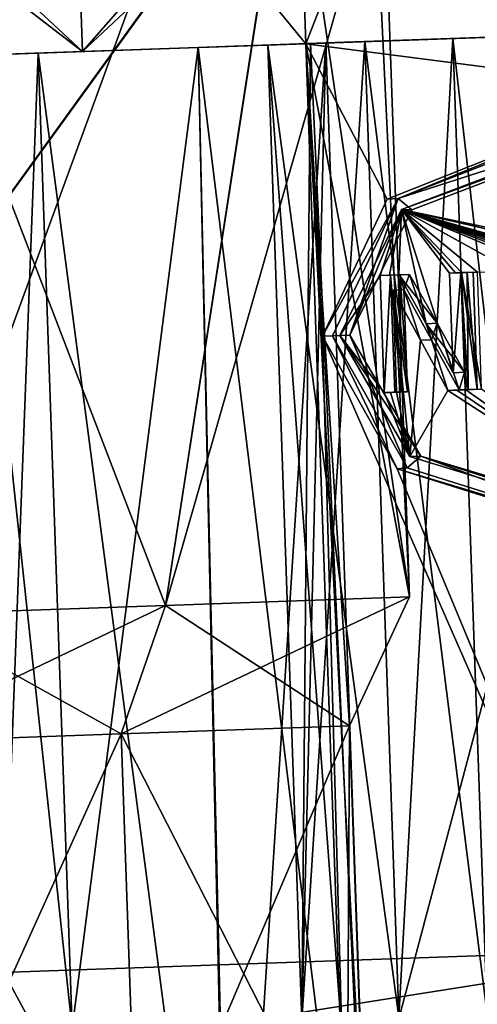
# Model space of a CAD drawing. Header units: millimetres. Extents: x -12 to 310, y -379 to 242.
# Tile 1033 of 1056: x 293.26 to 295.6, y -9.49 to -4.45. Entities that reach past the tile are written whole.
import ezdxf

# ---------------------------------------------------------------- set-up
doc = ezdxf.new("R2010")
doc.units = ezdxf.units.MM
doc.header["$LTSCALE"] = 65.185185
for name, color, linetype in [('3074', 7, 'CONTINUOUS'), ('3214', 7, 'CONTINUOUS'), ('3216', 7, 'CONTINUOUS'), ('3234', 7, 'CONTINUOUS'), ('3238', 7, 'CONTINUOUS'), ('3240', 7, 'CONTINUOUS'), ('3243', 7, 'CONTINUOUS'), ('3252', 7, 'CONTINUOUS'), ('3276', 7, 'CONTINUOUS'), ('3277', 7, 'CONTINUOUS'), ('3278', 7, 'CONTINUOUS'), ('3279', 7, 'CONTINUOUS'), ('3293', 7, 'CONTINUOUS'), ('3295', 7, 'CONTINUOUS'), ('3299', 7, 'CONTINUOUS'), ('3305', 7, 'CONTINUOUS'), ('3311', 7, 'CONTINUOUS'), ('3312', 7, 'CONTINUOUS'), ('3313', 7, 'CONTINUOUS'), ('3314', 7, 'CONTINUOUS'), ('3333', 7, 'CONTINUOUS'), ('3334', 7, 'CONTINUOUS'), ('3335', 7, 'CONTINUOUS'), ('3336', 7, 'CONTINUOUS'), ('3337', 7, 'CONTINUOUS'), ('3410', 7, 'CONTINUOUS'), ('3411', 7, 'CONTINUOUS'), ('3412', 7, 'CONTINUOUS'), ('3413', 7, 'CONTINUOUS'), ('3414', 7, 'CONTINUOUS'), ('3955', 7, 'CONTINUOUS'), ('3956', 7, 'CONTINUOUS'), ('3957', 7, 'CONTINUOUS'), ('3958', 7, 'CONTINUOUS'), ('3959', 7, 'CONTINUOUS'), ('3960', 7, 'CONTINUOUS'), ('4094', 7, 'CONTINUOUS'), ('4095', 7, 'CONTINUOUS'), ('4096', 7, 'CONTINUOUS'), ('4097', 7, 'CONTINUOUS'), ('4098', 7, 'CONTINUOUS'), ('4099', 7, 'CONTINUOUS'), ('4100', 7, 'CONTINUOUS'), ('4101', 7, 'CONTINUOUS'), ('4102', 7, 'CONTINUOUS'), ('4103', 7, 'CONTINUOUS'), ('4104', 7, 'CONTINUOUS')]:
    doc.layers.add(name, color=color, linetype=linetype)

msp = doc.modelspace()

# ---------------------------------------------------------------- linework, layer by layer
at = {"layer": '3074', "linetype": 'CONTINUOUS'}
for points in [[(75.3, -6.1946, -85), (75.3, 14, -85), (300.1, 14, -85), (75.3, -6.1946, -85)], [(75.3, -6.1946, -85), (300.1, 14, -85), (170.63, 2.2092, -85), (75.3, -6.1946, -85)]]:
    msp.add_3dface(points, dxfattribs=at)
at = {"layer": '3214', "linetype": 'CONTINUOUS'}
for points in [[(283.9792, -1.9479, -54.6067), (290.2425, -9.4339, -53), (295.9725, -1.5291, -54.6092), (283.9792, -1.9479, -54.6067)], [(290.2425, -9.4339, -53), (296.813, -9.2045, -54.9613), (295.9725, -1.5291, -54.6092), (290.2425, -9.4339, -53)]]:
    msp.add_3dface(points, dxfattribs=at)
at = {"layer": '3216', "linetype": 'CONTINUOUS'}
for points in [[(283.975, -1.9481, -75.3908), (295.9683, -1.5293, -75.3933), (290.2425, -9.4339, -77), (283.975, -1.9481, -75.3908)], [(290.2425, -9.4339, -77), (295.9683, -1.5293, -75.3933), (296.813, -9.2045, -75.0387), (290.2425, -9.4339, -77)]]:
    msp.add_3dface(points, dxfattribs=at)
at = {"layer": '3234', "linetype": 'CONTINUOUS'}
for points in [[(294.9049, 0.9351, -56.2945), (298.5786, 1.0634, -59.9644), (297.362, -9.6856, -57.8936), (294.9049, 0.9351, -56.2945)], [(284.8625, 0.5844, -56.2977), (294.9049, 0.9351, -56.2945), (290.2599, -9.9336, -54.95), (284.8625, 0.5844, -56.2977)], [(290.2599, -9.9336, -54.95), (294.9049, 0.9351, -56.2945), (297.362, -9.6856, -57.8936), (290.2599, -9.9336, -54.95)]]:
    msp.add_3dface(points, dxfattribs=at)
at = {"layer": '3238', "linetype": 'CONTINUOUS'}
for points in [[(290.2425, -9.4339, -77), (296.813, -9.2045, -75.0387), (290.2704, -10.2334, -76.0121), (290.2425, -9.4339, -77)], [(296.813, -9.2045, -75.0387), (297.8679, -9.9681, -72.9669), (290.2704, -10.2334, -76.0121), (296.813, -9.2045, -75.0387)]]:
    msp.add_3dface(points, dxfattribs=at)
at = {"layer": '3240', "linetype": 'CONTINUOUS'}
for points in [[(296.813, -9.2045, -54.9613), (290.2425, -9.4339, -53), (297.8679, -9.9681, -57.0331), (296.813, -9.2045, -54.9613)], [(290.2425, -9.4339, -53), (290.2704, -10.2334, -53.9879), (297.8679, -9.9681, -57.0331), (290.2425, -9.4339, -53)]]:
    msp.add_3dface(points, dxfattribs=at)
at = {"layer": '3243', "linetype": 'CONTINUOUS'}
for points in [[(299.9304, 1.1106, -65), (294.9105, 0.9353, -73.7023), (300.3038, -9.5829, -65), (299.9304, 1.1106, -65)], [(294.9105, 0.9353, -73.7023), (284.8681, 0.5846, -73.7055), (290.2599, -9.9336, -75.05), (294.9105, 0.9353, -73.7023)], [(294.9105, 0.9353, -73.7023), (290.2599, -9.9336, -75.05), (297.362, -9.6856, -72.1064), (294.9105, 0.9353, -73.7023)], [(300.3038, -9.5829, -65), (294.9105, 0.9353, -73.7023), (297.362, -9.6856, -72.1064), (300.3038, -9.5829, -65)]]:
    msp.add_3dface(points, dxfattribs=at)
at = {"layer": '3252', "linetype": 'CONTINUOUS'}
for points in [[(296.5445, -4.511, -58.53), (294.7227, -4.5746, -57.1179), (296.5493, -4.811, -58.5243), (296.5445, -4.511, -58.53)], [(294.7227, -4.5746, -57.1179), (294.9321, -10.5709, -57.1179), (294.8083, -6.0725, -57.1376), (294.7227, -4.5746, -57.1179)], [(296.5493, -4.811, -58.5243), (294.7227, -4.5746, -57.1179), (295.1395, -5.3708, -57.3604), (296.5493, -4.811, -58.5243)], [(295.1395, -5.3708, -57.3604), (294.7227, -4.5746, -57.1179), (294.8083, -6.0725, -57.1376), (295.1395, -5.3708, -57.3604)], [(294.9321, -10.5709, -57.1179), (296.7539, -10.5073, -58.53), (294.8083, -6.0725, -57.1376), (294.9321, -10.5709, -57.1179)], [(294.8083, -6.0725, -57.1376), (296.7539, -10.5073, -58.53), (295.1906, -6.7519, -57.3623), (294.8083, -6.0725, -57.1376)], [(295.1906, -6.7519, -57.3623), (296.7539, -10.5073, -58.53), (296.6448, -7.2091, -58.536), (295.1906, -6.7519, -57.3623)]]:
    msp.add_3dface(points, dxfattribs=at)
at = {"layer": '3276', "linetype": 'CONTINUOUS'}
for points in [[(294.9463, -8.0689, -73.0544), (293.8637, -10.6082, -73.6383), (293.7765, -8.1098, -73.6383), (294.9463, -8.0689, -73.0544)], [(295.0336, -10.5674, -73.0544), (293.8637, -10.6082, -73.6383), (294.9463, -8.0689, -73.0544), (295.0336, -10.5674, -73.0544)], [(292.6239, -10.6515, -74.0531), (292.5367, -8.1531, -74.0531), (293.7765, -8.1098, -73.6383), (292.6239, -10.6515, -74.0531)], [(293.8637, -10.6082, -73.6383), (292.6239, -10.6515, -74.0531), (293.7765, -8.1098, -73.6383), (293.8637, -10.6082, -73.6383)]]:
    msp.add_3dface(points, dxfattribs=at)
at = {"layer": '3277', "linetype": 'CONTINUOUS'}
for points in [[(294.9463, -8.0689, -73.0544), (293.7765, -8.1098, -73.6383), (295.2536, -7.4078, -73.6143), (294.9463, -8.0689, -73.0544)], [(295.2536, -7.4078, -73.6143), (293.7765, -8.1098, -73.6383), (294.0024, -7.4515, -74.2388), (295.2536, -7.4078, -73.6143)], [(292.5367, -8.1531, -74.0531), (292.6764, -7.4978, -74.6825), (294.0024, -7.4515, -74.2388), (292.5367, -8.1531, -74.0531)], [(293.7765, -8.1098, -73.6383), (292.5367, -8.1531, -74.0531), (294.0024, -7.4515, -74.2388), (293.7765, -8.1098, -73.6383)]]:
    msp.add_3dface(points, dxfattribs=at)
at = {"layer": '3278', "linetype": 'CONTINUOUS'}
for points in [[(294.6878, -3.5752, -72.8821), (294.7227, -4.5746, -72.8821), (295.1192, -3.5601, -73.6143), (294.6878, -3.5752, -72.8821)], [(294.7227, -4.5746, -72.8821), (295.2536, -7.4078, -73.6143), (295.1192, -3.5601, -73.6143), (294.7227, -4.5746, -72.8821)], [(294.9321, -10.5709, -72.8821), (294.9463, -8.0689, -73.0544), (294.7227, -4.5746, -72.8821), (294.9321, -10.5709, -72.8821)], [(294.9463, -8.0689, -73.0544), (295.2536, -7.4078, -73.6143), (294.7227, -4.5746, -72.8821), (294.9463, -8.0689, -73.0544)], [(294.9321, -10.5709, -72.8821), (295.0336, -10.5674, -73.0544), (294.9463, -8.0689, -73.0544), (294.9321, -10.5709, -72.8821)]]:
    msp.add_3dface(points, dxfattribs=at)
at = {"layer": '3279', "linetype": 'CONTINUOUS'}
for points in [[(294.9321, -10.5709, -72.8821), (294.7227, -4.5746, -72.8821), (296.5445, -4.511, -71.47), (294.9321, -10.5709, -72.8821)], [(296.7539, -10.5073, -71.47), (294.9321, -10.5709, -72.8821), (296.5445, -4.511, -71.47), (296.7539, -10.5073, -71.47)]]:
    msp.add_3dface(points, dxfattribs=at)
at = {"layer": '3293', "linetype": 'CONTINUOUS'}
for points in [[(292.542, -3.6501, -55.3175), (294.0024, -7.4515, -55.7612), (294.9606, -1.2643, -56.34), (292.542, -3.6501, -55.3175)], [(294.0024, -7.4515, -55.7612), (295.2536, -7.4078, -56.3857), (294.9606, -1.2643, -56.34), (294.0024, -7.4515, -55.7612)], [(295.2536, -7.4078, -56.3857), (295.1192, -3.5601, -56.3857), (294.9606, -1.2643, -56.34), (295.2536, -7.4078, -56.3857)], [(292.6764, -7.4978, -55.3175), (294.0024, -7.4515, -55.7612), (292.542, -3.6501, -55.3175), (292.6764, -7.4978, -55.3175)]]:
    msp.add_3dface(points, dxfattribs=at)
at = {"layer": '3295', "linetype": 'CONTINUOUS'}
for points in [[(292.6764, -7.4978, -74.6825), (292.542, -3.6501, -74.6825), (294.9559, -1.2644, -73.6627), (292.6764, -7.4978, -74.6825)], [(294.0024, -7.4515, -74.2388), (292.6764, -7.4978, -74.6825), (294.9559, -1.2644, -73.6627), (294.0024, -7.4515, -74.2388)], [(295.1192, -3.5601, -73.6143), (294.0024, -7.4515, -74.2388), (294.9559, -1.2644, -73.6627), (295.1192, -3.5601, -73.6143)], [(295.2536, -7.4078, -73.6143), (294.0024, -7.4515, -74.2388), (295.1192, -3.5601, -73.6143), (295.2536, -7.4078, -73.6143)]]:
    msp.add_3dface(points, dxfattribs=at)
at = {"layer": '3299', "linetype": 'CONTINUOUS'}
for points in [[(294.7227, -4.5746, -57.1179), (296.5445, -4.511, -58.53), (294.8256, -4.571, -59), (294.7227, -4.5746, -57.1179)], [(296.5445, -4.511, -71.47), (294.7227, -4.5746, -72.8821), (296.3131, -4.519, -69.7111), (296.5445, -4.511, -71.47)], [(296.3131, -4.519, -69.7111), (294.7227, -4.5746, -72.8821), (295.4768, -4.5483, -69.4522), (296.3131, -4.519, -69.7111)], [(294.8256, -4.571, -59), (296.5445, -4.511, -58.53), (295.0252, -4.564, -60.0503), (294.8256, -4.571, -59)], [(295.0252, -4.564, -60.0503), (296.5445, -4.511, -58.53), (295.4768, -4.5483, -60.5478), (295.0252, -4.564, -60.0503)], [(295.4768, -4.5483, -60.5478), (296.5445, -4.511, -58.53), (296.3131, -4.519, -60.2889), (295.4768, -4.5483, -60.5478)], [(293.5779, -4.6146, -56.5465), (294.7227, -4.5746, -57.1179), (294.1704, -4.5939, -58.256), (293.5779, -4.6146, -56.5465)], [(294.7227, -4.5746, -72.8821), (293.5779, -4.6146, -73.4535), (294.1703, -4.5939, -71.744), (294.7227, -4.5746, -72.8821)], [(294.8256, -4.571, -71), (294.7227, -4.5746, -72.8821), (294.1703, -4.5939, -71.744), (294.8256, -4.571, -71)], [(294.1704, -4.5939, -58.256), (294.7227, -4.5746, -57.1179), (294.8256, -4.571, -59), (294.1704, -4.5939, -58.256)], [(294.5279, -4.5814, -70.4017), (295.0252, -4.564, -69.9497), (294.747, -4.5737, -70.6658), (294.5279, -4.5814, -70.4017)], [(294.5279, -4.5814, -59.5983), (294.747, -4.5737, -59.3342), (295.0252, -4.564, -60.0503), (294.5279, -4.5814, -59.5983)], [(295.4768, -4.5483, -69.4522), (294.7227, -4.5746, -72.8821), (295.0252, -4.564, -69.9497), (295.4768, -4.5483, -69.4522)], [(295.0252, -4.564, -69.9497), (294.7227, -4.5746, -72.8821), (294.8256, -4.571, -71), (295.0252, -4.564, -69.9497)], [(294.747, -4.5737, -70.6658), (295.0252, -4.564, -69.9497), (294.8256, -4.571, -71), (294.747, -4.5737, -70.6658)], [(294.747, -4.5737, -59.3342), (294.8256, -4.571, -59), (295.0252, -4.564, -60.0503), (294.747, -4.5737, -59.3342)], [(292.3646, -4.6569, -56.1406), (293.5779, -4.6146, -56.5465), (292.6131, -4.6483, -58.4756), (292.3646, -4.6569, -56.1406)], [(293.5779, -4.6146, -73.4535), (292.3646, -4.6569, -73.8594), (293.3502, -4.6225, -71.1873), (293.5779, -4.6146, -73.4535)], [(293.3502, -4.6225, -71.1873), (292.3646, -4.6569, -73.8594), (292.9865, -4.6352, -71.3665), (293.3502, -4.6225, -71.1873)], [(292.6131, -4.6483, -58.4756), (293.5779, -4.6146, -56.5465), (292.9865, -4.6352, -58.6335), (292.6131, -4.6483, -58.4756)], [(292.9865, -4.6352, -58.6335), (293.5779, -4.6146, -56.5465), (293.3502, -4.6225, -58.8127), (292.9865, -4.6352, -58.6335)], [(294.1703, -4.5939, -71.744), (293.5779, -4.6146, -73.4535), (293.3502, -4.6225, -71.1873), (294.1703, -4.5939, -71.744)], [(293.3502, -4.6225, -58.8127), (293.5779, -4.6146, -56.5465), (294.1704, -4.5939, -58.256), (293.3502, -4.6225, -58.8127)]]:
    msp.add_3dface(points, dxfattribs=at)
at = {"layer": '3305', "linetype": 'CONTINUOUS'}
for points in [[(293.5779, -4.6146, -73.4535), (293.5255, -3.1155, -73.4534), (292.1755, -3.3094, -73.8949), (293.5779, -4.6146, -73.4535)], [(294.7227, -4.5746, -72.8821), (294.6878, -3.5752, -72.8821), (293.5255, -3.1155, -73.4534), (294.7227, -4.5746, -72.8821)], [(294.7227, -4.5746, -72.8821), (293.5255, -3.1155, -73.4534), (293.5779, -4.6146, -73.4535), (294.7227, -4.5746, -72.8821)], [(292.3297, -3.6575, -73.8594), (293.5779, -4.6146, -73.4535), (292.1755, -3.3094, -73.8949), (292.3297, -3.6575, -73.8594)], [(292.3297, -3.6575, -73.8594), (292.3646, -4.6569, -73.8594), (293.5779, -4.6146, -73.4535), (292.3297, -3.6575, -73.8594)]]:
    msp.add_3dface(points, dxfattribs=at)
at = {"layer": '3311', "linetype": 'CONTINUOUS'}
for points in [[(293.5255, -3.1155, -56.5466), (292.3646, -4.6569, -56.1406), (292.3297, -3.6575, -56.1406), (293.5255, -3.1155, -56.5466)], [(292.3646, -4.6569, -56.1406), (293.5255, -3.1155, -56.5466), (293.5779, -4.6146, -56.5465), (292.3646, -4.6569, -56.1406)], [(293.5779, -4.6146, -56.5465), (293.5255, -3.1155, -56.5466), (294.8007, -3.2177, -57.1932), (293.5779, -4.6146, -56.5465)], [(294.6878, -3.5752, -57.1179), (293.5779, -4.6146, -56.5465), (294.8007, -3.2177, -57.1932), (294.6878, -3.5752, -57.1179)], [(294.7227, -4.5746, -57.1179), (293.5779, -4.6146, -56.5465), (294.6878, -3.5752, -57.1179), (294.7227, -4.5746, -57.1179)]]:
    msp.add_3dface(points, dxfattribs=at)
at = {"layer": '3312', "linetype": 'CONTINUOUS'}
for points in [[(295.1192, -3.5601, -56.3857), (295.2536, -7.4078, -56.3857), (294.6878, -3.5752, -57.1179), (295.1192, -3.5601, -56.3857)], [(295.2536, -7.4078, -56.3857), (294.7227, -4.5746, -57.1179), (294.6878, -3.5752, -57.1179), (295.2536, -7.4078, -56.3857)], [(294.9321, -10.5709, -57.1179), (294.7227, -4.5746, -57.1179), (295.0336, -10.5674, -56.9456), (294.9321, -10.5709, -57.1179)], [(295.0336, -10.5674, -56.9456), (294.7227, -4.5746, -57.1179), (294.9463, -8.0689, -56.9456), (295.0336, -10.5674, -56.9456)], [(294.7227, -4.5746, -57.1179), (295.2536, -7.4078, -56.3857), (294.9463, -8.0689, -56.9456), (294.7227, -4.5746, -57.1179)]]:
    msp.add_3dface(points, dxfattribs=at)
at = {"layer": '3313', "linetype": 'CONTINUOUS'}
for points in [[(295.0336, -10.5674, -56.9456), (294.9463, -8.0689, -56.9456), (293.7765, -8.1098, -56.3617), (295.0336, -10.5674, -56.9456)], [(292.5367, -8.1531, -55.9469), (293.8637, -10.6082, -56.3617), (293.7765, -8.1098, -56.3617), (292.5367, -8.1531, -55.9469)], [(293.8637, -10.6082, -56.3617), (295.0336, -10.5674, -56.9456), (293.7765, -8.1098, -56.3617), (293.8637, -10.6082, -56.3617)], [(292.6239, -10.6515, -55.9469), (293.8637, -10.6082, -56.3617), (292.5367, -8.1531, -55.9469), (292.6239, -10.6515, -55.9469)]]:
    msp.add_3dface(points, dxfattribs=at)
at = {"layer": '3314', "linetype": 'CONTINUOUS'}
for points in [[(295.2536, -7.4078, -56.3857), (294.0024, -7.4515, -55.7612), (294.9463, -8.0689, -56.9456), (295.2536, -7.4078, -56.3857)], [(294.0024, -7.4515, -55.7612), (292.6764, -7.4978, -55.3175), (293.7765, -8.1098, -56.3617), (294.0024, -7.4515, -55.7612)], [(294.9463, -8.0689, -56.9456), (294.0024, -7.4515, -55.7612), (293.7765, -8.1098, -56.3617), (294.9463, -8.0689, -56.9456)], [(292.6764, -7.4978, -55.3175), (292.5367, -8.1531, -55.9469), (293.7765, -8.1098, -56.3617), (292.6764, -7.4978, -55.3175)]]:
    msp.add_3dface(points, dxfattribs=at)
at = {"layer": '3333', "linetype": 'CONTINUOUS'}
for points in [[(292.9865, -4.6352, -58.6335), (293.3502, -4.6225, -58.8127), (293.161, -9.6322, -58.6335), (292.9865, -4.6352, -58.6335)], [(293.3502, -4.6225, -58.8127), (293.5247, -9.6195, -58.8127), (293.161, -9.6322, -58.6335), (293.3502, -4.6225, -58.8127)]]:
    msp.add_3dface(points, dxfattribs=at)
at = {"layer": '3334', "linetype": 'CONTINUOUS'}
for points in [[(294.1704, -4.5939, -58.256), (294.8256, -4.571, -59), (294.3407, -12.0925, -58.25), (294.1704, -4.5939, -58.256)], [(294.3407, -12.0925, -58.25), (294.8256, -4.571, -59), (295.0873, -12.0664, -59), (294.3407, -12.0925, -58.25)], [(293.3502, -4.6225, -58.8127), (294.1704, -4.5939, -58.256), (293.5247, -9.6195, -58.8127), (293.3502, -4.6225, -58.8127)], [(293.5247, -9.6195, -58.8127), (294.1704, -4.5939, -58.256), (294.3407, -12.0925, -58.25), (293.5247, -9.6195, -58.8127)]]:
    msp.add_3dface(points, dxfattribs=at)
at = {"layer": '3335', "linetype": 'CONTINUOUS'}
for points in [[(294.747, -4.5737, -59.3342), (294.5279, -4.5814, -59.5983), (295.0873, -12.0664, -59), (294.747, -4.5737, -59.3342)], [(294.5279, -4.5814, -59.5983), (294.7024, -9.5783, -59.5983), (295.0873, -12.0664, -59), (294.5279, -4.5814, -59.5983)], [(294.8256, -4.571, -59), (294.747, -4.5737, -59.3342), (295.0873, -12.0664, -59), (294.8256, -4.571, -59)]]:
    msp.add_3dface(points, dxfattribs=at)
at = {"layer": '3336', "linetype": 'CONTINUOUS'}
for points in [[(294.5279, -4.5814, -59.5983), (295.0252, -4.564, -60.0503), (294.7024, -9.5783, -59.5983), (294.5279, -4.5814, -59.5983)], [(295.0252, -4.564, -60.0503), (295.1997, -9.561, -60.0503), (294.7024, -9.5783, -59.5983), (295.0252, -4.564, -60.0503)], [(295.0252, -4.564, -60.0503), (295.4768, -4.5483, -60.5478), (295.1997, -9.561, -60.0503), (295.0252, -4.564, -60.0503)], [(295.4768, -4.5483, -60.5478), (295.6513, -9.5452, -60.5478), (295.1997, -9.561, -60.0503), (295.4768, -4.5483, -60.5478)]]:
    msp.add_3dface(points, dxfattribs=at)
at = {"layer": '3337', "linetype": 'CONTINUOUS'}
msp.add_3dface([(295.4768, -4.5483, -60.5478), (296.3131, -4.519, -60.2889), (295.6513, -9.5452, -60.5478), (295.4768, -4.5483, -60.5478)], dxfattribs=at)
at = {"layer": '3410', "linetype": 'CONTINUOUS'}
for points in [[(293.3502, -4.6225, -71.1873), (292.9865, -4.6352, -71.3665), (293.5247, -9.6195, -71.1873), (293.3502, -4.6225, -71.1873)], [(292.9865, -4.6352, -71.3665), (293.161, -9.6322, -71.3665), (293.5247, -9.6195, -71.1873), (292.9865, -4.6352, -71.3665)]]:
    msp.add_3dface(points, dxfattribs=at)
at = {"layer": '3411', "linetype": 'CONTINUOUS'}
for points in [[(294.8256, -4.571, -71), (294.1703, -4.5939, -71.744), (295.0873, -12.0664, -71), (294.8256, -4.571, -71)], [(294.1703, -4.5939, -71.744), (293.3502, -4.6225, -71.1873), (294.3348, -12.0927, -71.75), (294.1703, -4.5939, -71.744)], [(293.3502, -4.6225, -71.1873), (293.5247, -9.6195, -71.1873), (294.3348, -12.0927, -71.75), (293.3502, -4.6225, -71.1873)], [(294.1703, -4.5939, -71.744), (294.3348, -12.0927, -71.75), (295.0873, -12.0664, -71), (294.1703, -4.5939, -71.744)]]:
    msp.add_3dface(points, dxfattribs=at)
at = {"layer": '3412', "linetype": 'CONTINUOUS'}
for points in [[(294.5279, -4.5814, -70.4017), (294.747, -4.5737, -70.6658), (294.7024, -9.5783, -70.4017), (294.5279, -4.5814, -70.4017)], [(294.747, -4.5737, -70.6658), (294.8256, -4.571, -71), (294.7024, -9.5783, -70.4017), (294.747, -4.5737, -70.6658)], [(294.7024, -9.5783, -70.4017), (294.8256, -4.571, -71), (295.0873, -12.0664, -71), (294.7024, -9.5783, -70.4017)]]:
    msp.add_3dface(points, dxfattribs=at)
at = {"layer": '3413', "linetype": 'CONTINUOUS'}
for points in [[(295.0252, -4.564, -69.9497), (294.5279, -4.5814, -70.4017), (295.1997, -9.561, -69.9497), (295.0252, -4.564, -69.9497)], [(294.5279, -4.5814, -70.4017), (294.7024, -9.5783, -70.4017), (295.1997, -9.561, -69.9497), (294.5279, -4.5814, -70.4017)], [(295.4768, -4.5483, -69.4522), (295.0252, -4.564, -69.9497), (295.6513, -9.5452, -69.4522), (295.4768, -4.5483, -69.4522)], [(295.0252, -4.564, -69.9497), (295.1997, -9.561, -69.9497), (295.6513, -9.5452, -69.4522), (295.0252, -4.564, -69.9497)]]:
    msp.add_3dface(points, dxfattribs=at)
at = {"layer": '3414', "linetype": 'CONTINUOUS'}
for points in [[(296.3131, -4.519, -69.7111), (295.4768, -4.5483, -69.4522), (296.3336, -12.0229, -69.75), (296.3131, -4.519, -69.7111)], [(295.4768, -4.5483, -69.4522), (295.6513, -9.5452, -69.4522), (296.3336, -12.0229, -69.75), (295.4768, -4.5483, -69.4522)]]:
    msp.add_3dface(points, dxfattribs=at)
at = {"layer": '3955', "linetype": 'CONTINUOUS'}
for points in [[(296.5493, -4.811, -58.5243), (295.1395, -5.3708, -57.3604), (295.1961, -5.3674, -57.278), (296.5493, -4.811, -58.5243)], [(296.6315, -4.8082, -58.4651), (296.5493, -4.811, -58.5243), (295.1961, -5.3674, -57.278), (296.6315, -4.8082, -58.4651)], [(295.1395, -5.3708, -57.3604), (294.8083, -6.0725, -57.1376), (295.1961, -5.3674, -57.278), (295.1395, -5.3708, -57.3604)], [(295.1961, -5.3674, -57.278), (294.8083, -6.0725, -57.1376), (294.8594, -6.0707, -57.0517), (295.1961, -5.3674, -57.278)]]:
    msp.add_3dface(points, dxfattribs=at)
at = {"layer": '3956', "linetype": 'CONTINUOUS'}
for points in [[(294.8083, -6.0725, -57.1376), (295.1906, -6.7519, -57.3623), (294.8594, -6.0707, -57.0517), (294.8083, -6.0725, -57.1376)], [(294.8594, -6.0707, -57.0517), (295.1906, -6.7519, -57.3623), (295.2423, -6.7472, -57.2767), (294.8594, -6.0707, -57.0517)], [(295.2423, -6.7472, -57.2767), (295.1906, -6.7519, -57.3623), (296.704, -7.207, -58.4538), (295.2423, -6.7472, -57.2767)], [(295.1906, -6.7519, -57.3623), (296.6448, -7.2091, -58.536), (296.704, -7.207, -58.4538), (295.1906, -6.7519, -57.3623)]]:
    msp.add_3dface(points, dxfattribs=at)
at = {"layer": '3957', "linetype": 'CONTINUOUS'}
for points in [[(296.6315, -4.8082, -58.4651), (295.1961, -5.3674, -57.278), (296.6228, -4.9086, -58.4529), (296.6315, -4.8082, -58.4651)], [(296.6228, -4.9086, -58.4529), (295.1961, -5.3674, -57.278), (295.2657, -5.4248, -57.323), (296.6228, -4.9086, -58.4529)], [(295.1961, -5.3674, -57.278), (294.8594, -6.0707, -57.0517), (294.9486, -6.0676, -57.1055), (295.1961, -5.3674, -57.278)], [(295.2657, -5.4248, -57.323), (295.1961, -5.3674, -57.278), (294.9486, -6.0676, -57.1055), (295.2657, -5.4248, -57.323)], [(294.8594, -6.0707, -57.0517), (295.2423, -6.7472, -57.2767), (294.9486, -6.0676, -57.1055), (294.8594, -6.0707, -57.0517)], [(294.9486, -6.0676, -57.1055), (295.2423, -6.7472, -57.2767), (295.3114, -6.6881, -57.3241), (294.9486, -6.0676, -57.1055)], [(295.2423, -6.7472, -57.2767), (296.704, -7.207, -58.4538), (295.3114, -6.6881, -57.3241), (295.2423, -6.7472, -57.2767)], [(295.3114, -6.6881, -57.3241), (296.704, -7.207, -58.4538), (296.7124, -7.1066, -58.4657), (295.3114, -6.6881, -57.3241)]]:
    msp.add_3dface(points, dxfattribs=at)
at = {"layer": '3958', "linetype": 'CONTINUOUS'}
for points in [[(296.6228, -4.9086, -58.4529), (295.2657, -5.4248, -57.323), (295.2131, -5.4238, -57.4082), (296.6228, -4.9086, -58.4529)], [(296.5662, -4.9105, -58.5377), (296.6228, -4.9086, -58.4529), (295.2131, -5.4238, -57.4082), (296.5662, -4.9105, -58.5377)], [(294.9486, -6.0676, -57.1055), (294.8965, -6.0694, -57.1908), (295.2131, -5.4238, -57.4082), (294.9486, -6.0676, -57.1055)], [(295.2657, -5.4248, -57.323), (294.9486, -6.0676, -57.1055), (295.2131, -5.4238, -57.4082), (295.2657, -5.4248, -57.323)]]:
    msp.add_3dface(points, dxfattribs=at)
at = {"layer": '3959', "linetype": 'CONTINUOUS'}
for points in [[(296.5662, -4.9105, -58.5377), (295.2131, -5.4238, -57.4082), (296.5864, -5.7102, -58.53), (296.5662, -4.9105, -58.5377)], [(295.2131, -5.4238, -57.4082), (294.8965, -6.0694, -57.1908), (295.1028, -5.762, -57.3275), (295.2131, -5.4238, -57.4082)], [(295.1508, -5.7604, -57.3589), (295.2131, -5.4238, -57.4082), (295.1028, -5.762, -57.3275), (295.1508, -5.7604, -57.3589)], [(295.1986, -5.7587, -57.3907), (295.2131, -5.4238, -57.4082), (295.1508, -5.7604, -57.3589), (295.1986, -5.7587, -57.3907)], [(295.3387, -6.0088, -57.48), (295.2131, -5.4238, -57.4082), (295.1986, -5.7587, -57.3907), (295.3387, -6.0088, -57.48)], [(296.5864, -5.7102, -58.53), (295.2131, -5.4238, -57.4082), (296.4795, -5.714, -58.4248), (296.5864, -5.7102, -58.53)], [(296.4795, -5.714, -58.4248), (295.2131, -5.4238, -57.4082), (296.3072, -5.7327, -58.2618), (296.4795, -5.714, -58.4248)], [(296.3072, -5.7327, -58.2618), (295.2131, -5.4238, -57.4082), (296.2839, -5.7272, -58.2406), (296.3072, -5.7327, -58.2618)], [(296.2839, -5.7272, -58.2406), (295.2131, -5.4238, -57.4082), (296.2606, -5.7216, -58.2196), (296.2839, -5.7272, -58.2406)], [(296.2606, -5.7216, -58.2196), (295.2131, -5.4238, -57.4082), (296.2234, -5.7229, -58.1861), (296.2606, -5.7216, -58.2196)], [(296.2234, -5.7229, -58.1861), (295.2131, -5.4238, -57.4082), (296.1861, -5.7243, -58.1528), (296.2234, -5.7229, -58.1861)], [(296.1861, -5.7243, -58.1528), (295.2131, -5.4238, -57.4082), (296.1628, -5.7314, -58.132), (296.1861, -5.7243, -58.1528)], [(296.1628, -5.7314, -58.132), (295.2131, -5.4238, -57.4082), (296.1395, -5.7386, -58.1114), (296.1628, -5.7314, -58.132)], [(296.1395, -5.7386, -58.1114), (295.2131, -5.4238, -57.4082), (296.1211, -5.752, -58.0949), (296.1395, -5.7386, -58.1114)], [(296.1211, -5.752, -58.0949), (295.2131, -5.4238, -57.4082), (296.1026, -5.7655, -58.0785), (296.1211, -5.752, -58.0949)], [(296.1026, -5.7655, -58.0785), (295.2131, -5.4238, -57.4082), (295.9578, -5.7322, -57.9569), (296.1026, -5.7655, -58.0785)], [(295.2131, -5.4238, -57.4082), (295.6021, -5.7446, -57.6764), (295.7817, -5.7383, -57.8144), (295.2131, -5.4238, -57.4082)], [(295.6021, -5.7446, -57.6764), (295.2131, -5.4238, -57.4082), (295.5209, -5.7474, -57.6162), (295.6021, -5.7446, -57.6764)], [(295.9578, -5.7322, -57.9569), (295.2131, -5.4238, -57.4082), (295.7817, -5.7383, -57.8144), (295.9578, -5.7322, -57.9569)], [(295.5209, -5.7474, -57.6162), (295.2131, -5.4238, -57.4082), (295.4903, -5.7485, -57.5938), (295.5209, -5.7474, -57.6162)], [(295.4903, -5.7485, -57.5938), (295.2131, -5.4238, -57.4082), (295.4595, -5.7496, -57.5716), (295.4903, -5.7485, -57.5938)], [(295.4595, -5.7496, -57.5716), (295.2131, -5.4238, -57.4082), (295.4773, -6.2599, -57.5716), (295.4595, -5.7496, -57.5716)], [(295.4773, -6.2599, -57.5716), (295.2131, -5.4238, -57.4082), (295.3387, -6.0088, -57.48), (295.4773, -6.2599, -57.5716)], [(295.6231, -6.3442, -57.6764), (295.6021, -5.7446, -57.6764), (295.5209, -5.7474, -57.6162), (295.6231, -6.3442, -57.6764)], [(295.5419, -6.3471, -57.6162), (295.6231, -6.3442, -57.6764), (295.5209, -5.7474, -57.6162), (295.5419, -6.3471, -57.6162)], [(295.1028, -5.762, -57.3275), (294.8965, -6.0694, -57.1908), (295.1237, -6.3617, -57.3275), (295.1028, -5.762, -57.3275)], [(295.1695, -5.8364, -57.3695), (295.2551, -6.6896, -57.4067), (295.3102, -6.0928, -57.4583), (295.1695, -5.8364, -57.3695)], [(295.2551, -6.6896, -57.4067), (295.1695, -5.8364, -57.3695), (295.1877, -6.3594, -57.3695), (295.2551, -6.6896, -57.4067)], [(294.8965, -6.0694, -57.1908), (295.2551, -6.6896, -57.4067), (295.1237, -6.3617, -57.3275), (294.8965, -6.0694, -57.1908)], [(295.3102, -6.0928, -57.4583), (295.2551, -6.6896, -57.4067), (295.4496, -6.3503, -57.5495), (295.3102, -6.0928, -57.4583)], [(295.2551, -6.6896, -57.4067), (296.6265, -7.1096, -58.5212), (295.4496, -6.3503, -57.5495), (295.2551, -6.6896, -57.4067)], [(295.4496, -6.3503, -57.5495), (296.6265, -7.1096, -58.5212), (295.4958, -6.3487, -57.5827), (295.4496, -6.3503, -57.5495)], [(295.4958, -6.3487, -57.5827), (296.6265, -7.1096, -58.5212), (295.5419, -6.3471, -57.6162), (295.4958, -6.3487, -57.5827)], [(296.6265, -7.1096, -58.5212), (295.6231, -6.3442, -57.6764), (295.5419, -6.3471, -57.6162), (296.6265, -7.1096, -58.5212)], [(295.1237, -6.3617, -57.3275), (295.2551, -6.6896, -57.4067), (295.1558, -6.3606, -57.3484), (295.1237, -6.3617, -57.3275)], [(295.1558, -6.3606, -57.3484), (295.2551, -6.6896, -57.4067), (295.1877, -6.3594, -57.3695), (295.1558, -6.3606, -57.3484)]]:
    msp.add_3dface(points, dxfattribs=at)
at = {"layer": '3960', "linetype": 'CONTINUOUS'}
for points in [[(294.9486, -6.0676, -57.1055), (295.3114, -6.6881, -57.3241), (294.8965, -6.0694, -57.1908), (294.9486, -6.0676, -57.1055)], [(294.8965, -6.0694, -57.1908), (295.3114, -6.6881, -57.3241), (295.2551, -6.6896, -57.4067), (294.8965, -6.0694, -57.1908)], [(295.3114, -6.6881, -57.3241), (296.6265, -7.1096, -58.5212), (295.2551, -6.6896, -57.4067), (295.3114, -6.6881, -57.3241)], [(295.3114, -6.6881, -57.3241), (296.7124, -7.1066, -58.4657), (296.6265, -7.1096, -58.5212), (295.3114, -6.6881, -57.3241)]]:
    msp.add_3dface(points, dxfattribs=at)
at = {"layer": '4094', "linetype": 'CONTINUOUS'}
for points in [[(295.2429, -6.3575, -57.2861), (295.1695, -5.8364, -57.3695), (295.2246, -5.8344, -57.2861), (295.2429, -6.3575, -57.2861)], [(295.1877, -6.3594, -57.3695), (295.1695, -5.8364, -57.3695), (295.2429, -6.3575, -57.2861), (295.1877, -6.3594, -57.3695)]]:
    msp.add_3dface(points, dxfattribs=at)
at = {"layer": '4095', "linetype": 'CONTINUOUS'}
for points in [[(295.1237, -6.3617, -57.3275), (295.1558, -6.3606, -57.3484), (295.2429, -6.3575, -57.2861), (295.1237, -6.3617, -57.3275)], [(295.1237, -6.3617, -57.3275), (295.2429, -6.3575, -57.2861), (295.2106, -6.3586, -57.2648), (295.1237, -6.3617, -57.3275)], [(295.1782, -6.3598, -57.2436), (295.1237, -6.3617, -57.3275), (295.2106, -6.3586, -57.2648), (295.1782, -6.3598, -57.2436)], [(295.1558, -6.3606, -57.3484), (295.1877, -6.3594, -57.3695), (295.2429, -6.3575, -57.2861), (295.1558, -6.3606, -57.3484)]]:
    msp.add_3dface(points, dxfattribs=at)
at = {"layer": '4096', "linetype": 'CONTINUOUS'}
for points in [[(295.1028, -5.762, -57.3275), (295.1237, -6.3617, -57.3275), (295.1572, -5.7601, -57.2436), (295.1028, -5.762, -57.3275)], [(295.1237, -6.3617, -57.3275), (295.1782, -6.3598, -57.2436), (295.1572, -5.7601, -57.2436), (295.1237, -6.3617, -57.3275)]]:
    msp.add_3dface(points, dxfattribs=at)
at = {"layer": '4097', "linetype": 'CONTINUOUS'}
for points in [[(295.1508, -5.7604, -57.3589), (295.1028, -5.762, -57.3275), (295.2058, -5.7584, -57.2754), (295.1508, -5.7604, -57.3589)], [(295.1028, -5.762, -57.3275), (295.1572, -5.7601, -57.2436), (295.2058, -5.7584, -57.2754), (295.1028, -5.762, -57.3275)], [(295.1986, -5.7587, -57.3907), (295.1508, -5.7604, -57.3589), (295.2058, -5.7584, -57.2754), (295.1986, -5.7587, -57.3907)], [(295.2541, -5.7568, -57.3075), (295.1986, -5.7587, -57.3907), (295.2058, -5.7584, -57.2754), (295.2541, -5.7568, -57.3075)]]:
    msp.add_3dface(points, dxfattribs=at)
at = {"layer": '4098', "linetype": 'CONTINUOUS'}
for points in [[(295.1986, -5.7587, -57.3907), (295.2541, -5.7568, -57.3075), (295.3956, -6.0068, -57.3978), (295.1986, -5.7587, -57.3907)], [(295.3387, -6.0088, -57.48), (295.1986, -5.7587, -57.3907), (295.3956, -6.0068, -57.3978), (295.3387, -6.0088, -57.48)], [(295.5357, -6.2579, -57.4904), (295.3387, -6.0088, -57.48), (295.3956, -6.0068, -57.3978), (295.5357, -6.2579, -57.4904)], [(295.4773, -6.2599, -57.5716), (295.3387, -6.0088, -57.48), (295.5357, -6.2579, -57.4904), (295.4773, -6.2599, -57.5716)]]:
    msp.add_3dface(points, dxfattribs=at)
at = {"layer": '4099', "linetype": 'CONTINUOUS'}
for points in [[(295.4595, -5.7496, -57.5716), (295.4773, -6.2599, -57.5716), (295.5178, -5.7476, -57.4904), (295.4595, -5.7496, -57.5716)], [(295.4773, -6.2599, -57.5716), (295.5357, -6.2579, -57.4904), (295.5178, -5.7476, -57.4904), (295.4773, -6.2599, -57.5716)]]:
    msp.add_3dface(points, dxfattribs=at)
at = {"layer": '4100', "linetype": 'CONTINUOUS'}
for points in [[(295.4903, -5.7485, -57.5938), (295.4595, -5.7496, -57.5716), (295.58, -5.7454, -57.5355), (295.4903, -5.7485, -57.5938)], [(295.4595, -5.7496, -57.5716), (295.5178, -5.7476, -57.4904), (295.58, -5.7454, -57.5355), (295.4595, -5.7496, -57.5716)], [(295.5209, -5.7474, -57.6162), (295.4903, -5.7485, -57.5938), (295.58, -5.7454, -57.5355), (295.5209, -5.7474, -57.6162)], [(295.58, -5.7454, -57.5355), (295.5178, -5.7476, -57.4904), (295.5489, -5.7465, -57.5129), (295.58, -5.7454, -57.5355)]]:
    msp.add_3dface(points, dxfattribs=at)
at = {"layer": '4101', "linetype": 'CONTINUOUS'}
for points in [[(295.5209, -5.7474, -57.6162), (295.58, -5.7454, -57.5355), (295.6009, -6.345, -57.5355), (295.5209, -5.7474, -57.6162)], [(295.5419, -6.3471, -57.6162), (295.5209, -5.7474, -57.6162), (295.6009, -6.345, -57.5355), (295.5419, -6.3471, -57.6162)]]:
    msp.add_3dface(points, dxfattribs=at)
at = {"layer": '4102', "linetype": 'CONTINUOUS'}
for points in [[(295.4496, -6.3503, -57.5495), (295.4958, -6.3487, -57.5827), (295.5076, -6.3483, -57.4681), (295.4496, -6.3503, -57.5495)], [(295.4958, -6.3487, -57.5827), (295.5419, -6.3471, -57.6162), (295.5543, -6.3466, -57.5016), (295.4958, -6.3487, -57.5827)], [(295.5076, -6.3483, -57.4681), (295.4958, -6.3487, -57.5827), (295.5543, -6.3466, -57.5016), (295.5076, -6.3483, -57.4681)], [(295.5419, -6.3471, -57.6162), (295.6009, -6.345, -57.5355), (295.5543, -6.3466, -57.5016), (295.5419, -6.3471, -57.6162)]]:
    msp.add_3dface(points, dxfattribs=at)
at = {"layer": '4103', "linetype": 'CONTINUOUS'}
for points in [[(295.1695, -5.8364, -57.3695), (295.3102, -6.0928, -57.4583), (295.2246, -5.8344, -57.2861), (295.1695, -5.8364, -57.3695)], [(295.2246, -5.8344, -57.2861), (295.3102, -6.0928, -57.4583), (295.3668, -6.0908, -57.3759), (295.2246, -5.8344, -57.2861)], [(295.3102, -6.0928, -57.4583), (295.4496, -6.3503, -57.5495), (295.3668, -6.0908, -57.3759), (295.3102, -6.0928, -57.4583)], [(295.4496, -6.3503, -57.5495), (295.5076, -6.3483, -57.4681), (295.3668, -6.0908, -57.3759), (295.4496, -6.3503, -57.5495)]]:
    msp.add_3dface(points, dxfattribs=at)
at = {"layer": '4104', "linetype": 'CONTINUOUS'}
for points in [[(295.5489, -5.7465, -57.5129), (295.5178, -5.7476, -57.4904), (295.5543, -6.3466, -57.5016), (295.5489, -5.7465, -57.5129)], [(295.5178, -5.7476, -57.4904), (295.5357, -6.2579, -57.4904), (295.5543, -6.3466, -57.5016), (295.5178, -5.7476, -57.4904)], [(295.58, -5.7454, -57.5355), (295.5489, -5.7465, -57.5129), (295.6009, -6.345, -57.5355), (295.58, -5.7454, -57.5355)], [(295.6009, -6.345, -57.5355), (295.5489, -5.7465, -57.5129), (295.5543, -6.3466, -57.5016), (295.6009, -6.345, -57.5355)], [(295.1572, -5.7601, -57.2436), (295.2106, -6.3586, -57.2648), (295.2058, -5.7584, -57.2754), (295.1572, -5.7601, -57.2436)], [(295.1782, -6.3598, -57.2436), (295.2106, -6.3586, -57.2648), (295.1572, -5.7601, -57.2436), (295.1782, -6.3598, -57.2436)], [(295.2246, -5.8344, -57.2861), (295.2541, -5.7568, -57.3075), (295.2058, -5.7584, -57.2754), (295.2246, -5.8344, -57.2861)], [(295.2106, -6.3586, -57.2648), (295.2429, -6.3575, -57.2861), (295.2058, -5.7584, -57.2754), (295.2106, -6.3586, -57.2648)], [(295.2429, -6.3575, -57.2861), (295.2246, -5.8344, -57.2861), (295.2058, -5.7584, -57.2754), (295.2429, -6.3575, -57.2861)], [(295.2541, -5.7568, -57.3075), (295.2246, -5.8344, -57.2861), (295.3668, -6.0908, -57.3759), (295.2541, -5.7568, -57.3075)], [(295.3956, -6.0068, -57.3978), (295.2541, -5.7568, -57.3075), (295.3668, -6.0908, -57.3759), (295.3956, -6.0068, -57.3978)], [(295.5076, -6.3483, -57.4681), (295.3956, -6.0068, -57.3978), (295.3668, -6.0908, -57.3759), (295.5076, -6.3483, -57.4681)], [(295.5357, -6.2579, -57.4904), (295.3956, -6.0068, -57.3978), (295.5076, -6.3483, -57.4681), (295.5357, -6.2579, -57.4904)], [(295.5357, -6.2579, -57.4904), (295.5076, -6.3483, -57.4681), (295.5543, -6.3466, -57.5016), (295.5357, -6.2579, -57.4904)]]:
    msp.add_3dface(points, dxfattribs=at)

doc.saveas('drawing.dxf')
